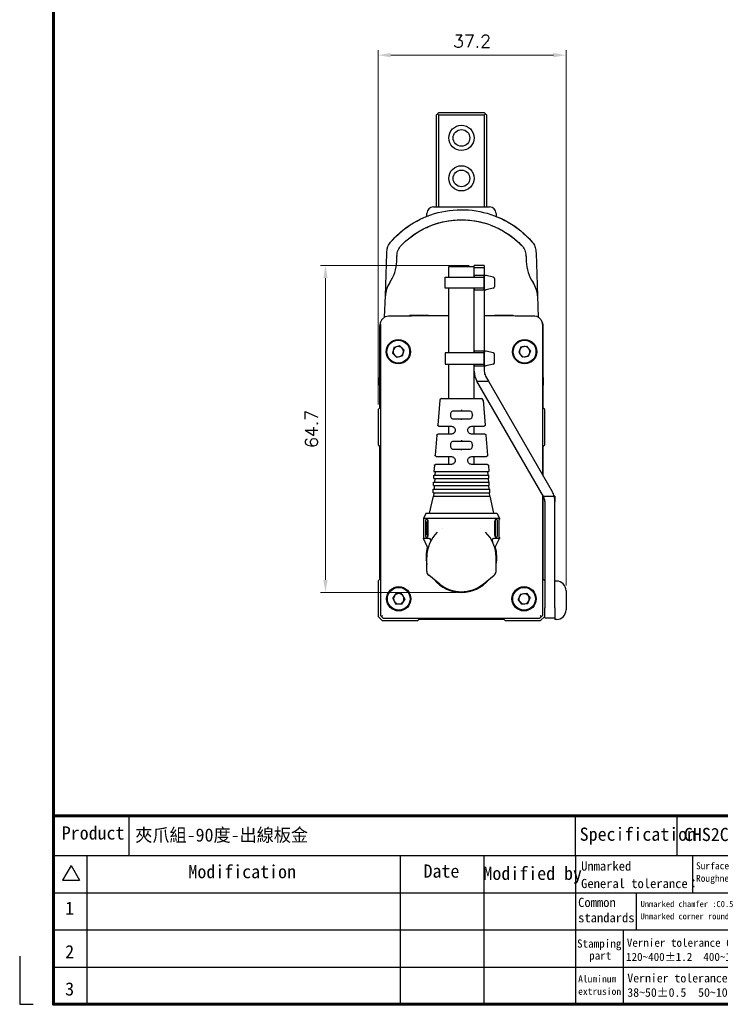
# Model space of a CAD drawing. Header units: millimetres. Extents: x 399 to 6233, y -1870 to 1602.
# Tile 502 of 656: x 5763 to 5902, y -336 to -141. Entities that reach past the tile are written whole.
import ezdxf
from ezdxf.enums import TextEntityAlignment as Align

# ---------------------------------------------------------------- set-up
doc = ezdxf.new("R2010")
doc.units = ezdxf.units.MM
doc.linetypes.add('SLD-實線', pattern=[0])
doc.layers.add('AM_5', color=3, linetype='Continuous', lineweight=25)
doc.layers.add('可見 (ISO)', color=7, linetype='Continuous', lineweight=25)
doc.layers.add('BORDER', color=7, linetype='Continuous')
doc.layers.add('圖框', color=7, linetype='SLD-實線')
doc.styles.add('尺寸標註', font='romans.shx', dxfattribs={"bigfont": 'CHINESET.SHX'})
doc.styles.add('標題欄', font='txt')
doc.dimstyles.new('CNS1$0', dxfattribs={"dimtxt": 2.5, "dimasz": 2.5, "dimexe": 1, "dimexo": 1, "dimgap": 1.5, "dimtad": 1, "dimtoh": 1, "dimdec": 1, "dimdsep": 46, "dimtxsty": '尺寸標註', "dimcen": 0, "dimclrd": 2, "dimclre": 2, "dimclrt": 1, "dimadec": 0, "dimazin": 2, "dimtp": 0.1, "dimtm": 0.1, "dimtfac": 0.71, "dimtdec": 1, "dimtmove": 0, "dimatfit": 0, "dimfxl": 0, "dimlwd": 13, "dimlwe": 13, "dimarcsym": 0})

# ---------------------------------------------------------------- blocks, each defined once
blk = doc.blocks.new('A4-英文圖框-橫式')
at = {"layer": 'BORDER', "color": 123, "linetype": 'Continuous', "lineweight": 60, "ltscale": 25.4}
blk.add_line((2151.7, -57.78), (2549.79, -57.78), dxfattribs=at)
at = {"layer": 'BORDER', "color": 60, "linetype": 'Continuous', "ltscale": 25.4}
for p, q in [((2166.7, -65.63), (2166.7, -57.78)), ((2255, -65.63), (2255, -57.78)), ((2275.1, -65.63), (2275.1, -57.78)), ((2151.7, -65.63), (2549.79, -65.63)), ((2158.28, -65.63), (2158.28, -95.06)), ((2220.31, -65.63), (2220.31, -95.06)), ((2236.88, -65.63), (2236.88, -95.06)), ((2255, -65.63), (2255, -95.06)), ((2278.15, -65.63), (2278.15, -72.99)), ((2155.17, -67.6), (2153.51, -70.48)), ((2155.17, -67.6), (2156.84, -70.48)), ((2153.51, -70.48), (2156.84, -70.48)), ((2151.7, -72.99), (2364.21, -72.99)), ((2266.98, -72.99), (2266.98, -80.35)), ((2151.7, -80.35), (2364.21, -80.35)), ((2264.44, -80.35), (2264.44, -87.7)), ((2151.7, -87.7), (2364.21, -87.7)), ((2264.44, -87.7), (2264.44, -95.06))]:
    blk.add_line(p, q, dxfattribs=at)
at = {"layer": 'BORDER', "color": 123, "linetype": 'Continuous', "ltscale": 25.4}
for p, q in [((2145.01, -85.54), (2145.01, -95.06)), ((2145.01, -95.06), (2147.66, -95.06))]:
    blk.add_line(p, q, dxfattribs=at)
at = {"layer": 'BORDER', "color": 123, "linetype": 'Continuous', "lineweight": 60, "ltscale": 25.4}
blk.add_lwpolyline([(2151.7, 188.79), (2555.09, 188.79), (2555.09, -95.06), (2151.7, -95.06)], close=True, dxfattribs=at)
at = {"layer": '圖框', "style": '標題欄'}
for s, height, p in [('Product', 2.605, (2153.34, -59.85)), ('Specification', 2.6053, (2255.83, -60.09)), ('Modification', 2.6053, (2178.41, -67.5)), ('Date', 2.605, (2224.93, -67.39)), ('Modified by', 2.6053, (2236.78, -67.84)), ('Unmarked', 1.824, (2256.11, -66.79)), ('Surface', 1.377, (2278.84, -66.96)), ('General tolerance：', 1.8237, (2256.11, -70.24)), ('Roughness(Ra)', 1.377, (2278.84, -69.44)), ('Common', 1.824, (2255.52, -73.98)), ('1', 2.61, (2154.01, -74.74)), ('Unmarked chamfer :C0.5', 1.2273, (2267.87, -74.6)), ('standards', 1.824, (2255.52, -77.01)), ('Unmarked corner rounding: R0.5', 1.2273, (2267.85, -77.03)), ('2', 2.61, (2154.01, -83.35)), ('Stamping', 1.614, (2255.3, -82.23)), ('Vernier tolerance 6 lower %%P0.3  6~30%%P0.5  30~120%%P0.8', 1.6062, (2265.15, -82.07)), (' part', 1.614, (2256.6, -84.6)), ('120~400%%P1.2  400~1000%%P2  1000~2000%%P3', 1.6062, (2265, -84.87)), ('Aluminum', 1.39, (2255.52, -89.35)), ('Vernier tolerance 10 lower %%P0.2  10~25%%P0.25  25~38%%P0.3', 1.7169, (2265.25, -89.01)), ('3', 2.61, (2154.01, -90.71)), ('extrusion', 1.39, (2255.52, -91.81)), ('38~50%%P0.5  50~100%%P0.6  100~180%%P0.8  180 up %%P1.0', 1.7169, (2265.25, -91.86))]:
    blk.add_text(s, height=height, dxfattribs=at).set_placement(p, align=Align.TOP_LEFT)
blk = doc.blocks.new('*D335')
at = {"layer": 'AM_5', "color": 2, "lineweight": 13}
for p, q in [((5834.3, -216.93), (5834.3, -146.8)), ((5869, -147.8), (5836.8, -147.8)), ((5871.5, -252.78), (5871.5, -146.8))]:
    blk.add_line(p, q, dxfattribs=at)
at = {"layer": 'AM_5', "color": 2, "lineweight": -2}
for points in [[(5836.8, -147.38), (5836.8, -148.22), (5834.3, -147.8)], [(5869, -147.38), (5869, -148.22), (5871.5, -147.8)]]:
    blk.add_solid(points, dxfattribs=at)
at = {"layer": 'Defpoints', "color": 0, "lineweight": -2}
for p in [(5834.3, -147.8), (5834.3, -217.93), (5871.5, -253.78)]:
    blk.add_point(p, dxfattribs=at)
at = {"layer": 'AM_5', "color": 1, "insert": (5852.9, -145.05), "char_height": 2.5, "attachment_point": 5, "style": '尺寸標註'}
blk.add_mtext('37.2', dxfattribs=at)
blk = doc.blocks.new('*D336')
at = {"layer": 'AM_5', "color": 2, "lineweight": 13}
for p, q in [((5852.32, -189.4), (5822.9, -189.4)), ((5823.9, -191.9), (5823.9, -251.63)), ((5849.8, -254.13), (5822.9, -254.13))]:
    blk.add_line(p, q, dxfattribs=at)
at = {"layer": 'AM_5', "color": 2, "lineweight": -2}
for points in [[(5823.48, -191.9), (5824.32, -191.9), (5823.9, -189.4)], [(5823.48, -251.63), (5824.32, -251.63), (5823.9, -254.13)]]:
    blk.add_solid(points, dxfattribs=at)
at = {"layer": 'Defpoints', "color": 0, "lineweight": -2}
for p in [(5853.32, -189.4), (5823.9, -254.13), (5850.8, -254.13)]:
    blk.add_point(p, dxfattribs=at)
at = {"layer": 'AM_5', "color": 1, "insert": (5821.15, -221.77), "char_height": 2.5, "attachment_point": 5, "rotation": 90, "style": '尺寸標註'}
blk.add_mtext('64.7', dxfattribs=at)

msp = doc.modelspace()

# ---------------------------------------------------------------- linework, layer by layer
for p, q in [((5855.32, -191.682), (5855.32, -193.972)), ((5857.078, -191.733), (5855.678, -191.388)), ((5857.32, -192.027), (5857.32, -193.627)), ((5857.104, -193.915), (5855.704, -194.26)), ((5857.104, -206.739), (5855.704, -206.394)), ((5855.32, -208.972), (5855.32, -206.682)), ((5857.32, -208.627), (5857.32, -207.027)), ((5857.078, -208.922), (5855.678, -209.267))]:
    msp.add_line(p, q)
for points in [[(5855.32, -191.725), (5855.32, -193.929), (5847.589, -193.929), (5847.589, -191.725)], [(5855.32, -208.929), (5855.32, -206.725), (5847.589, -206.725), (5847.589, -208.929)]]:
    msp.add_lwpolyline(points, close=True)
for centre, start, end in [((5855.62, -191.682), 78.69007, 180), ((5857.02, -192.027), 0, 78.69007), ((5855.62, -193.972), 180, 286.32064), ((5857.02, -193.627), 286.32064, 0), ((5855.62, -206.682), 73.67936, 180), ((5857.02, -207.027), 0, 73.67936), ((5855.62, -208.972), 180, 281.30993), ((5857.02, -208.627), 281.30993, 0)]:
    msp.add_arc(centre, 0.3, start, end)
at = {"layer": '可見 (ISO)'}
for p, q in [((5846.052, -159.431), (5845.802, -159.681)), ((5845.802, -159.681), (5845.802, -177.831)), ((5846.052, -159.431), (5846.302, -159.181)), ((5846.302, -159.681), (5846.052, -159.431)), ((5846.302, -159.181), (5855.302, -159.181)), ((5846.302, -177.831), (5846.302, -159.681)), ((5855.302, -159.681), (5846.302, -159.681)), ((5855.302, -159.181), (5855.552, -159.431)), ((5855.552, -159.431), (5855.302, -159.681)), ((5855.302, -159.681), (5855.302, -177.831)), ((5855.802, -159.681), (5855.552, -159.431)), ((5855.802, -177.831), (5855.802, -159.681)), ((5843.957, -179.691), (5843.957, -179.131)), ((5845.257, -177.831), (5856.346, -177.831)), ((5857.646, -179.131), (5857.646, -179.691)), ((5844.24, -179.581), (5844.24, -179.581)), ((5857.363, -179.581), (5857.363, -179.581)), ((5835.747, -195.457), (5836.042, -187.012)), ((5836.042, -187.012), (5836.055, -186.649)), ((5865.548, -186.649), (5865.561, -187.012)), ((5865.561, -187.012), (5865.856, -195.457)), ((5837.988, -188.603), (5838.024, -187.578)), ((5838.028, -187.451), (5838.024, -187.578)), ((5863.579, -187.578), (5863.575, -187.451)), ((5863.579, -187.578), (5863.615, -188.603)), ((5848.302, -189.631), (5853.302, -189.631)), ((5848.302, -191.725), (5848.302, -189.631)), ((5853.302, -191.725), (5853.302, -189.631)), ((5853.32, -190.399), (5853.32, -189.399)), ((5855.32, -189.399), (5853.32, -189.399)), ((5855.32, -189.899), (5853.32, -189.899)), ((5853.32, -191.027), (5853.32, -190.399)), ((5855.32, -189.399), (5855.32, -190.399)), ((5855.32, -190.399), (5855.32, -191.027)), ((5853.32, -191.327), (5853.32, -191.027)), ((5853.32, -191.327), (5853.32, -191.627)), ((5853.32, -191.327), (5855.32, -191.327)), ((5853.32, -191.725), (5853.32, -191.627)), ((5855.32, -191.027), (5855.32, -191.327)), ((5855.32, -191.627), (5855.32, -191.327)), ((5855.32, -191.627), (5855.32, -194.027)), ((5855.32, -194.027), (5855.32, -191.627)), ((5848.302, -206.725), (5848.302, -193.929)), ((5853.302, -206.725), (5853.302, -193.929)), ((5853.302, -194.181), (5853.32, -194.181)), ((5853.32, -194.027), (5853.32, -193.929)), ((5853.32, -194.027), (5853.32, -194.327)), ((5855.32, -194.327), (5853.32, -194.327)), ((5853.32, -194.627), (5853.32, -194.327)), ((5853.32, -206.027), (5853.32, -194.627)), ((5855.32, -194.327), (5855.32, -194.027)), ((5855.32, -194.327), (5855.32, -194.627)), ((5855.32, -194.627), (5855.32, -206.027)), ((5835.601, -199.637), (5835.747, -195.457)), ((5865.856, -195.457), (5866.002, -199.637)), ((5853.302, -198.181), (5853.32, -198.181)), ((5840.602, -199.281), (5840.528, -199.355)), ((5840.602, -199.281), (5844.202, -199.281)), ((5844.202, -199.281), (5844.269, -199.349)), ((5853.32, -199.181), (5853.302, -199.181)), ((5857.402, -199.281), (5857.334, -199.349)), ((5857.402, -199.281), (5861.002, -199.281)), ((5861.002, -199.281), (5861.076, -199.355)), ((5834.602, -201.381), (5834.602, -211.581)), ((5834.789, -201.118), (5834.789, -258.694)), ((5866.815, -201.118), (5866.815, -230.773)), ((5867.002, -211.581), (5867.002, -201.381)), ((5836.209, -205.132), (5836.209, -205.132)), ((5836.302, -204.998), (5836.302, -204.998)), ((5837.456, -205.657), (5837.165, -206.801)), ((5838.593, -205.337), (5837.456, -205.657)), ((5838.593, -205.337), (5839.438, -206.161)), ((5839.147, -207.305), (5839.438, -206.161)), ((5853.32, -206.327), (5853.32, -206.027)), ((5853.32, -206.327), (5853.32, -206.627)), ((5853.32, -206.327), (5855.32, -206.327)), ((5855.32, -206.027), (5855.32, -206.327)), ((5855.32, -206.627), (5855.32, -206.327)), ((5862.578, -205.548), (5862.132, -206.641)), ((5862.578, -205.548), (5863.748, -205.388)), ((5864.471, -206.321), (5863.748, -205.388)), ((5864.471, -206.321), (5864.025, -207.414)), ((5836.172, -207.77), (5836.172, -207.77)), ((5836.302, -207.964), (5836.302, -207.964)), ((5838.011, -207.625), (5837.165, -206.801)), ((5839.147, -207.305), (5838.011, -207.625)), ((5853.32, -206.725), (5853.32, -206.627)), ((5855.32, -206.627), (5855.32, -209.027)), ((5855.32, -206.627), (5855.32, -209.027)), ((5862.132, -206.641), (5862.855, -207.574)), ((5864.025, -207.414), (5862.855, -207.574)), ((5865.302, -207.964), (5865.302, -207.964)), ((5865.431, -207.77), (5865.431, -207.77)), ((5848.302, -215.77), (5848.302, -208.929)), ((5853.302, -215.77), (5853.302, -208.929)), ((5853.32, -209.027), (5853.32, -208.929)), ((5853.32, -209.027), (5853.32, -209.327)), ((5853.32, -209.627), (5853.32, -209.327)), ((5855.32, -209.327), (5853.32, -209.327)), ((5853.32, -210.327), (5853.32, -209.627)), ((5855.32, -209.327), (5855.32, -209.027)), ((5855.32, -209.327), (5855.32, -209.627)), ((5855.32, -209.627), (5855.32, -210.327)), ((5834.602, -213.081), (5834.602, -211.581)), ((5867.034, -235.153), (5853.855, -212.327)), ((5853.855, -212.327), (5856.165, -212.327)), ((5855.588, -211.327), (5856.165, -212.327)), ((5856.165, -212.327), (5868.766, -234.153)), ((5867.002, -211.581), (5867.002, -213.081)), ((5834.602, -213.081), (5834.789, -213.081)), ((5834.602, -213.181), (5834.789, -213.181)), ((5834.602, -213.181), (5834.602, -217.631)), ((5866.815, -213.081), (5867.002, -213.081)), ((5866.815, -213.181), (5867.002, -213.181)), ((5867.002, -217.631), (5867.002, -213.181)), ((5846.529, -216.045), (5846.117, -220.992)), ((5846.828, -215.77), (5854.776, -215.77)), ((5855.075, -216.045), (5855.486, -220.992)), ((5834.602, -217.631), (5834.302, -217.931)), ((5834.302, -217.931), (5834.302, -224.931)), ((5850.802, -218.017), (5850.802, -218.234)), ((5867.302, -217.931), (5867.002, -217.631)), ((5867.302, -224.931), (5867.302, -217.931)), ((5848.619, -218.973), (5848.619, -219.047)), ((5850.802, -218.234), (5850.802, -218.249)), ((5850.802, -219.788), (5850.802, -219.771)), ((5850.802, -219.971), (5850.802, -219.788)), ((5852.984, -218.973), (5852.984, -219.047)), ((5846.314, -221.208), (5848.812, -221.243)), ((5848.302, -222.784), (5848.302, -221.236)), ((5849.552, -221.993), (5849.552, -222.027)), ((5852.052, -222.027), (5852.052, -221.993)), ((5852.791, -221.243), (5855.29, -221.208)), ((5853.302, -222.784), (5853.302, -221.236)), ((5845.95, -222.998), (5845.618, -226.985)), ((5848.812, -222.777), (5846.147, -222.814)), ((5855.457, -222.814), (5852.791, -222.777)), ((5855.653, -222.998), (5855.985, -226.985)), ((5834.302, -224.931), (5834.602, -225.231)), ((5834.602, -225.231), (5834.602, -251.559)), ((5848.619, -224.973), (5848.619, -225.047)), ((5850.802, -224.23), (5850.802, -224.249)), ((5850.802, -225.792), (5850.802, -225.771)), ((5850.802, -225.975), (5850.802, -225.792)), ((5852.984, -224.966), (5852.984, -225.047)), ((5867.002, -225.231), (5867.302, -224.931)), ((5867.002, -231.097), (5867.002, -225.231)), ((5845.815, -227.201), (5848.812, -227.243)), ((5848.302, -228.784), (5848.302, -227.236)), ((5852.791, -227.243), (5855.788, -227.201)), ((5853.302, -228.784), (5853.302, -227.236)), ((5845.45, -229.005), (5845.352, -230.191)), ((5848.812, -228.777), (5845.647, -228.821)), ((5849.552, -227.993), (5849.552, -228.027)), ((5852.052, -228.027), (5852.052, -227.993)), ((5855.956, -228.821), (5852.791, -228.777)), ((5856.153, -229.005), (5856.252, -230.191)), ((5845.352, -230.191), (5856.252, -230.191)), ((5845.352, -230.891), (5856.252, -230.891)), ((5845.352, -231.591), (5845.352, -230.891)), ((5845.352, -231.591), (5856.252, -231.591)), ((5845.521, -231.591), (5845.472, -232.291)), ((5845.619, -230.191), (5845.57, -230.891)), ((5855.984, -230.191), (5856.033, -230.891)), ((5856.082, -231.591), (5856.131, -232.291)), ((5856.252, -231.591), (5856.252, -230.891)), ((5845.177, -233.691), (5856.427, -233.691)), ((5845.177, -234.391), (5845.177, -233.691)), ((5845.302, -232.291), (5856.302, -232.291)), ((5845.302, -232.991), (5845.302, -232.291)), ((5845.302, -232.991), (5856.302, -232.991)), ((5845.423, -232.991), (5845.375, -233.691)), ((5856.18, -232.991), (5856.229, -233.691)), ((5856.302, -232.991), (5856.302, -232.291)), ((5856.427, -234.391), (5856.427, -233.691)), ((5845.177, -235.091), (5844.427, -238.431)), ((5845.177, -234.391), (5856.427, -234.391)), ((5845.177, -235.091), (5856.427, -235.091)), ((5845.326, -234.391), (5845.277, -235.091)), ((5856.278, -234.391), (5856.327, -235.091)), ((5856.427, -235.091), (5857.177, -238.431)), ((5866.815, -234.773), (5866.815, -258.694)), ((5867.002, -251.559), (5867.002, -235.097)), ((5869.175, -235.153), (5867.034, -235.153)), ((5869.302, -235.081), (5869.155, -235.081)), ((5869.302, -235.081), (5869.302, -236.081)), ((5867.302, -236.153), (5867.302, -257.181)), ((5869.302, -236.081), (5869.302, -236.153)), ((5869.302, -257.181), (5869.302, -236.153)), ((5843.802, -238.431), (5843.302, -239.431)), ((5843.302, -239.431), (5858.302, -239.431)), ((5843.302, -239.431), (5843.302, -239.631)), ((5843.802, -238.431), (5857.802, -238.431)), ((5857.802, -238.431), (5858.302, -239.431)), ((5858.302, -239.431), (5858.302, -239.631)), ((5843.318, -240.131), (5843.318, -242.731)), ((5843.731, -242.731), (5843.731, -240.131)), ((5844.05, -242.731), (5844.05, -240.131)), ((5844.168, -240.131), (5844.168, -242.731)), ((5847.007, -241.536), (5847.007, -241.536)), ((5854.596, -241.536), (5854.596, -241.536)), ((5857.435, -242.731), (5857.435, -240.131)), ((5857.554, -242.731), (5857.554, -240.131)), ((5857.873, -240.131), (5857.873, -242.731)), ((5858.285, -242.731), (5858.285, -240.131)), ((5843.302, -243.231), (5843.302, -243.431)), ((5844.439, -243.431), (5843.302, -243.431)), ((5844.041, -245.029), (5843.302, -243.431)), ((5845.037, -243.431), (5845.037, -243.431)), ((5856.567, -243.431), (5856.566, -243.431)), ((5858.302, -243.431), (5857.164, -243.431)), ((5857.562, -245.029), (5858.302, -243.431)), ((5858.302, -243.231), (5858.302, -243.431)), ((5843.952, -249.949), (5843.952, -247.131)), ((5857.652, -249.949), (5857.652, -247.131)), ((5846.532, -252.488), (5844.328, -250.731)), ((5855.071, -252.488), (5857.275, -250.731)), ((5834.602, -251.559), (5834.302, -251.859)), ((5834.302, -251.859), (5834.302, -258.859)), ((5867.302, -251.859), (5867.002, -251.559)), ((5869.602, -251.881), (5869.302, -251.881)), ((5837.222, -255.333), (5837.854, -254.335)), ((5839.033, -254.383), (5837.854, -254.335)), ((5839.033, -254.383), (5839.581, -255.429)), ((5862.48, -254.446), (5862.032, -255.539)), ((5862.48, -254.446), (5863.65, -254.289)), ((5863.65, -254.289), (5864.372, -255.223)), ((5863.923, -256.315), (5864.372, -255.223)), ((5871.502, -253.781), (5871.502, -257.581)), ((5837.222, -255.333), (5837.77, -256.378)), ((5837.77, -256.378), (5838.95, -256.427)), ((5839.581, -255.429), (5838.95, -256.427)), ((5862.753, -256.473), (5862.032, -255.539)), ((5862.753, -256.473), (5863.923, -256.315)), ((5867.302, -259.181), (5867.302, -257.181)), ((5869.302, -257.181), (5869.302, -259.181)), ((5834.302, -258.859), (5835.124, -259.681)), ((5866.479, -259.681), (5867.302, -258.859)), ((5835.124, -259.681), (5842.124, -259.681)), ((5842.124, -259.681), (5842.424, -259.381)), ((5842.424, -259.381), (5859.179, -259.381)), ((5859.179, -259.381), (5859.479, -259.681)), ((5859.479, -259.681), (5866.479, -259.681)), ((5867.302, -259.181), (5869.302, -259.181)), ((5869.302, -259.181), (5869.302, -259.481)), ((5869.602, -259.481), (5869.302, -259.481))]:
    msp.add_line(p, q, dxfattribs=at)
for centre, radius in [((5850.802, -164.181), 2.5), ((5850.802, -164.181), 1.65), ((5850.802, -172.181), 2.5), ((5850.802, -172.181), 1.65), ((5838.302, -206.481), 2.4), ((5838.302, -206.481), 2.25), ((5863.302, -206.481), 2.4), ((5863.302, -206.481), 2.25), ((5838.402, -255.381), 2.4), ((5838.402, -255.381), 2.25), ((5863.202, -255.381), 2.4), ((5863.202, -255.381), 2.25)]:
    msp.add_circle(centre, radius, dxfattribs=at)
for centre, radius, start, end in [((5845.257, -179.131), 1.3, 90, 180), ((5856.346, -179.131), 1.3, 0, 90), ((5829.993, -188.323), 8, 325.79577, 358), ((5871.61, -188.323), 8, 182, 214.20423), ((5836.202, -201.381), 1.6, 141.58455, 180), ((5865.402, -201.381), 1.6, 0, 38.41812), ((5838.302, -206.481), 1.022, 165.7379, 225.7379), ((5838.302, -206.481), 1.023, 105.7379, 165.7379), ((5838.302, -206.481), 1.023, 45.7379, 105.7379), ((5838.302, -206.481), 1.023, 345.7379, 45.7379), ((5863.302, -206.481), 1.023, 157.77226, 217.77226), ((5863.302, -206.481), 1.023, 97.77226, 157.77226), ((5863.302, -206.481), 1.023, 37.77226, 97.77226), ((5863.302, -206.481), 1.023, 337.77226, 37.77226), ((5838.302, -206.481), 1.023, 225.7379, 285.7379), ((5838.302, -206.481), 1.023, 285.7379, 345.7379), ((5863.302, -206.481), 1.022, 217.77226, 277.77226), ((5863.302, -206.481), 1.023, 277.77226, 337.77226), ((5838.302, -210.681), 2.25, 60.31062, 60.31124), ((5857.32, -210.327), 4, 180, 210), ((5857.32, -210.327), 2, 180, 210), ((5863.302, -210.681), 2.5, 123.05714, 123.05786), ((5863.302, -210.681), 2.25, 60.6663, 60.66673), ((5846.828, -216.07), 0.3, 90, 175.2432), ((5854.776, -216.07), 0.3, 4.7568, 90), ((5865.302, -236.153), 2, 0, 30), ((5865.302, -236.153), 4, 14.47751, 30), ((5865.302, -236.153), 4, 0, 14.47751), ((5850.802, -247.131), 6.85, 134.24562, 180), ((5850.802, -247.131), 6.85, 0, 45.75438), ((5850.802, -247.131), 7, 163.55747, 191.88264), ((5850.802, -247.131), 7, 348.11736, 16.44361), ((5844.952, -249.949), 1, 180, 231.44505), ((5856.652, -249.949), 1, 308.55495, 0), ((5850.802, -247.131), 7, 219.56242, 320.43758), ((5850.802, -247.131), 6.85, 231.44505, 308.55495), ((5869.602, -253.781), 1.9, 0, 90), ((5838.402, -255.381), 1.022, 147.65292, 207.65292), ((5838.402, -255.381), 1.022, 87.65292, 147.65292), ((5838.402, -255.381), 1.022, 27.65292, 87.65292), ((5838.402, -255.381), 1.022, 327.65292, 27.65292), ((5863.202, -255.381), 1.022, 157.67894, 217.67894), ((5863.202, -255.381), 1.022, 97.67894, 157.67894), ((5863.202, -255.381), 1.022, 37.67894, 97.67894), ((5863.202, -255.381), 1.022, 337.67894, 37.67894), ((5838.402, -255.381), 1.022, 207.65292, 267.65292), ((5838.402, -255.381), 1.022, 267.65292, 327.65292), ((5863.202, -255.381), 1.022, 217.67894, 277.67894), ((5863.202, -255.381), 1.022, 277.67894, 337.67894), ((5869.602, -257.581), 1.9, 270, 0)]:
    msp.add_arc(centre, radius, start, end, dxfattribs=at)
for centre, major_axis, ratio, start_param, end_param in [((5839.861, -195.343), (-1.408, -4.307), 0.898141, 4.4013707, 5.0234078), ((5861.742, -195.343), (1.408, -4.307), 0.898141, 1.2597775, 1.8818146), ((5836.535, -199.864), (-0.001, 0.5), 0.1567782, 6.2655135, 6.2831853), ((5865.069, -199.864), (0.001, 0.5), 0.1567782, 0, 0.0176718), ((5850.801, -218.271), (2.5, -0.035), 0.0087257, 1.5707818, 2.2327913), ((5850.801, -219.749), (-2.5, -0.035), 0.0087257, 0.9088014, 1.5708108), ((5850.802, -218.271), (2.5, 0.035), 0.0087257, 0.9088014, 1.5708108), ((5850.802, -219.749), (-2.5, 0.035), 0.0087257, 1.5707818, 2.2327913), ((5850.801, -224.271), (2.5, -0.035), 0.0087257, 1.5707818, 2.2327913), ((5850.801, -225.749), (-2.5, -0.035), 0.0087257, 0.9088014, 1.5708108), ((5850.802, -224.271), (2.5, 0.044), 0.0087242, 0.9086288, 1.570644), ((5850.802, -225.749), (-2.5, 0.035), 0.0087257, 1.5707818, 2.2327913), ((5835.289, -259.194), (-0.5, 0.5), 0.0174471, 0.0174613, 0.9590289), ((5866.316, -258.695), (-0.496, 0.493), 0.0865197, 4.1686678, 4.6287166), ((5866.315, -259.194), (-0.5, -0.5), 0.0174471, 2.1825637, 3.1241314), ((5848.92, -258.011), (-79.219, 0.029), 0.015218, 1.3978721, 1.5945593), ((5852.684, -258.011), (-79.219, -0.029), 0.015218, 1.5470333, 1.7437205)]:
    msp.add_ellipse(centre, major_axis=major_axis, ratio=ratio, start_param=start_param, end_param=end_param, dxfattribs=at)
for points, knots in [([(5836.784, -184.791), (5838.072, -183.302), (5839.621, -182.006), (5843.041, -179.964), (5844.968, -179.21), (5848.896, -178.372), (5850.95, -178.273), (5854.929, -178.738), (5856.906, -179.301), (5860.536, -181.016), (5862.233, -182.192), (5864.078, -183.972), (5864.458, -184.374), (5864.819, -184.791)], [0, 0, 0, 0, 0.5908568, 0.5908568, 1.1950642, 1.1950642, 1.7959865, 1.7959865, 2.3968366, 2.3968366, 3.0003228, 3.0003228, 3.165938, 3.165938, 3.165938, 3.165938]), ([(5836.784, -184.791), (5837.88, -183.524), (5839.171, -182.385), (5840.591, -181.448), (5841.154, -181.076), (5841.737, -180.736), (5842.334, -180.429)], [2.28374629, 2.28374629, 2.28374629, 2.28374629, 2.55789842, 2.55789842, 2.55789842, 2.66655297, 2.66655297, 2.66655297, 2.66655297]), ([(5838.859, -185.481), (5840.075, -184.211), (5841.514, -183.126), (5844.655, -181.461), (5846.405, -180.877), (5849.944, -180.307), (5851.781, -180.314), (5855.307, -180.908), (5857.043, -181.5), (5860.139, -183.164), (5861.55, -184.233), (5862.744, -185.481)], [0, 0, 0, 0, 0.527466, 0.527466, 1.0663792, 1.0663792, 1.6030873, 1.6030873, 2.1391423, 2.1391423, 2.6574621, 2.6574621, 2.6574621, 2.6574621]), ([(5838.859, -185.481), (5840.076, -184.21), (5841.517, -183.123), (5844.66, -181.459), (5846.41, -180.876), (5849.949, -180.307), (5851.786, -180.314), (5855.313, -180.91), (5857.049, -181.503), (5860.143, -183.166), (5861.551, -184.235), (5862.744, -185.481)], [0, 0, 0, 0, 0.528018, 0.528018, 1.066826, 1.066826, 1.6036076, 1.6036076, 2.1398247, 2.1398247, 2.6574134, 2.6574134, 2.6574134, 2.6574134]), ([(5838.859, -185.481), (5839.628, -184.678), (5840.478, -183.953), (5841.393, -183.32), (5842.307, -182.687), (5843.286, -182.146), (5844.309, -181.709), (5845.331, -181.273), (5846.398, -180.939), (5847.488, -180.716), (5848.577, -180.493), (5849.69, -180.381), (5850.802, -180.381), (5851.914, -180.381), (5853.026, -180.493), (5854.115, -180.716), (5855.205, -180.939), (5856.272, -181.273), (5857.295, -181.709), (5858.317, -182.146), (5859.296, -182.687), (5860.21, -183.32), (5861.125, -183.953), (5861.975, -184.678), (5862.744, -185.481)], [2.3343029, 2.3343029, 2.3343029, 2.3343029, 2.5361254, 2.5361254, 2.5361254, 2.7379478, 2.7379478, 2.7379478, 2.9397702, 2.9397702, 2.9397702, 3.1415927, 3.1415927, 3.1415927, 3.3434151, 3.3434151, 3.3434151, 3.5452375, 3.5452375, 3.5452375, 3.7470599, 3.7470599, 3.7470599, 3.9488824, 3.9488824, 3.9488824, 3.9488824]), ([(5857.363, -179.581), (5858.631, -180.062), (5859.864, -180.689), (5861.012, -181.448), (5862.433, -182.385), (5863.723, -183.524), (5864.819, -184.791)], [3.50351318, 3.50351318, 3.50351318, 3.50351318, 3.72528688, 3.72528688, 3.72528688, 3.99943902, 3.99943902, 3.99943902, 3.99943902]), ([(5836.055, -186.649), (5836.061, -186.471), (5836.083, -186.299), (5836.118, -186.132), (5836.136, -186.048), (5836.157, -185.965), (5836.182, -185.884), (5836.207, -185.803), (5836.235, -185.722), (5836.266, -185.644), (5836.328, -185.487), (5836.403, -185.337), (5836.49, -185.194), (5836.577, -185.052), (5836.676, -184.916), (5836.784, -184.791)], [0, 0, 0, 0, 0.0005453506, 0.0005453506, 0.0005453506, 0.000818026, 0.000818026, 0.000818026, 0.0010907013, 0.0010907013, 0.0010907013, 0.0016360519, 0.0016360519, 0.0016360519, 0.0021814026, 0.0021814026, 0.0021814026, 0.0021814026]), ([(5836.055, -186.649), (5836.061, -186.471), (5836.083, -186.298), (5836.119, -186.13), (5836.155, -185.961), (5836.205, -185.796), (5836.267, -185.64), (5836.33, -185.484), (5836.404, -185.336), (5836.49, -185.194), (5836.576, -185.053), (5836.676, -184.917), (5836.784, -184.791)], [0, 0, 0, 0, 0.0005346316, 0.0005346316, 0.0005346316, 0.0010692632, 0.0010692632, 0.0010692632, 0.0016038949, 0.0016038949, 0.0016038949, 0.0021385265, 0.0021385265, 0.0021385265, 0.0021385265]), ([(5864.819, -184.791), (5865.038, -185.044), (5865.211, -185.328), (5865.398, -185.796), (5865.449, -185.962), (5865.52, -186.298), (5865.542, -186.471), (5865.548, -186.649)], [-0.0000116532, -0.0000116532, -0.0000116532, -0.0000116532, 0.0010670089, 0.0010670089, 0.0016063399, 0.0016063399, 0.002145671, 0.002145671, 0.002145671, 0.002145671]), ([(5836.055, -186.649), (5836.055, -186.644), (5836.055, -186.64), (5836.056, -186.63), (5836.056, -186.625), (5836.056, -186.616), (5836.057, -186.611), (5836.057, -186.602), (5836.057, -186.597), (5836.058, -186.588), (5836.058, -186.583), (5836.058, -186.579)], [0.034899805, 0.034899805, 0.034899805, 0.034899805, 0.039592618, 0.039592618, 0.044285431, 0.044285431, 0.048978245, 0.048978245, 0.053671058, 0.053671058, 0.058363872, 0.058363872, 0.058363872, 0.058363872]), ([(5838.028, -187.451), (5838.035, -187.26), (5838.059, -187.074), (5838.1, -186.894), (5838.141, -186.713), (5838.199, -186.537), (5838.27, -186.372), (5838.341, -186.207), (5838.426, -186.05), (5838.524, -185.9), (5838.623, -185.751), (5838.736, -185.61), (5838.859, -185.481)], [0, 0, 0, 0, 0.0005706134, 0.0005706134, 0.0005706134, 0.0011412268, 0.0011412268, 0.0011412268, 0.0017118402, 0.0017118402, 0.0017118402, 0.0022824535, 0.0022824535, 0.0022824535, 0.0022824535]), ([(5862.744, -185.481), (5862.992, -185.74), (5863.192, -186.042), (5863.404, -186.537), (5863.462, -186.713), (5863.544, -187.074), (5863.568, -187.26), (5863.575, -187.451)], [-0.0000117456, -0.0000117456, -0.0000117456, -0.0000117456, 0.0011385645, 0.0011385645, 0.0017137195, 0.0017137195, 0.0022888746, 0.0022888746, 0.0022888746, 0.0022888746]), ([(5834.789, -201.118), (5834.789, -200.932), (5834.819, -200.745), (5834.936, -200.389), (5835.026, -200.217), (5835.195, -199.991), (5835.257, -199.92), (5835.463, -199.722), (5835.625, -199.61), (5835.972, -199.448), (5836.161, -199.395), (5836.411, -199.368), (5836.472, -199.364), (5836.533, -199.364)], [0, 0, 0, 0, 0.05560877, 0.05560877, 0.11242471, 0.11242471, 0.14052381, 0.14052381, 0.19848519, 0.19848519, 0.25603109, 0.25603109, 0.27451464, 0.27451464, 0.27451464, 0.27451464]), ([(5865.07, -199.364), (5865.258, -199.365), (5865.448, -199.396), (5865.806, -199.518), (5865.979, -199.61), (5866.281, -199.843), (5866.414, -199.985), (5866.625, -200.302), (5866.706, -200.481), (5866.794, -200.812), (5866.815, -200.965), (5866.815, -201.118)], [0, 0, 0, 0, 0.0567172, 0.0567172, 0.1142388, 0.1142388, 0.17150957, 0.17150957, 0.22875669, 0.22875669, 0.27441519, 0.27441519, 0.27441519, 0.27441519]), ([(5849.265, -218.232), (5849.13, -218.232), (5848.987, -218.258), (5848.833, -218.357), (5848.778, -218.413), (5848.702, -218.534), (5848.67, -218.612), (5848.629, -218.786), (5848.619, -218.882), (5848.619, -218.973)], [1.02693899, 1.02693899, 1.02693899, 1.02693899, 1.07774763, 1.07774763, 1.10472953, 1.10472953, 1.13199978, 1.13199978, 1.15927002, 1.15927002, 1.15927002, 1.15927002]), ([(5848.619, -219.047), (5848.619, -219.138), (5848.629, -219.234), (5848.67, -219.409), (5848.702, -219.487), (5848.778, -219.608), (5848.833, -219.663), (5848.987, -219.762), (5849.131, -219.789), (5849.265, -219.788)], [0, 0, 0, 0, 0.0273214, 0.0273214, 0.0546428, 0.0546428, 0.08158389, 0.08158389, 0.13233589, 0.13233589, 0.13233589, 0.13233589]), ([(5852.984, -218.973), (5852.984, -218.882), (5852.974, -218.786), (5852.933, -218.612), (5852.902, -218.534), (5852.826, -218.413), (5852.77, -218.357), (5852.616, -218.258), (5852.473, -218.232), (5852.338, -218.232)], [0.57963504, 0.57963504, 0.57963504, 0.57963504, 0.60690528, 0.60690528, 0.63417553, 0.63417553, 0.66115743, 0.66115743, 0.71196607, 0.71196607, 0.71196607, 0.71196607]), ([(5852.338, -219.788), (5852.473, -219.789), (5852.616, -219.762), (5852.77, -219.663), (5852.825, -219.608), (5852.901, -219.487), (5852.933, -219.409), (5852.974, -219.234), (5852.984, -219.138), (5852.984, -219.047)], [0.44729914, 0.44729914, 0.44729914, 0.44729914, 0.49805114, 0.49805114, 0.52499224, 0.52499224, 0.55231364, 0.55231364, 0.57963504, 0.57963504, 0.57963504, 0.57963504]), ([(5846.314, -221.208), (5846.301, -221.208), (5846.288, -221.207), (5846.25, -221.199), (5846.224, -221.188), (5846.181, -221.158), (5846.162, -221.138), (5846.133, -221.093), (5846.123, -221.067), (5846.116, -221.025), (5846.116, -221.008), (5846.117, -220.992)], [0, 0, 0, 0, 0.003801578, 0.003801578, 0.011767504, 0.011767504, 0.019733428, 0.019733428, 0.027699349, 0.027699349, 0.032618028, 0.032618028, 0.032618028, 0.032618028]), ([(5848.812, -221.243), (5848.903, -221.244), (5848.997, -221.263), (5849.084, -221.298), (5849.171, -221.334), (5849.254, -221.387), (5849.324, -221.455), (5849.394, -221.523), (5849.452, -221.607), (5849.491, -221.699), (5849.531, -221.791), (5849.552, -221.892), (5849.552, -221.993)], [0, 0, 0, 0, 0.25, 0.25, 0.25, 0.5, 0.5, 0.5, 0.75, 0.75, 0.75, 1, 1, 1, 1]), ([(5849.552, -222.027), (5849.552, -222.127), (5849.531, -222.228), (5849.492, -222.319), (5849.454, -222.411), (5849.396, -222.495), (5849.325, -222.564), (5849.255, -222.633), (5849.172, -222.686), (5849.083, -222.722), (5848.995, -222.758), (5848.902, -222.776), (5848.812, -222.777)], [0, 0, 0, 0, 0.25, 0.25, 0.25, 0.5, 0.5, 0.5, 0.75, 0.75, 0.75, 1, 1, 1, 1]), ([(5852.052, -221.993), (5852.052, -221.787), (5852.138, -221.592), (5852.421, -221.318), (5852.608, -221.246), (5852.791, -221.243)], [0, 0, 0, 0, 0.5, 0.5, 1, 1, 1, 1]), ([(5852.791, -222.777), (5852.701, -222.776), (5852.607, -222.758), (5852.519, -222.722), (5852.431, -222.686), (5852.348, -222.632), (5852.277, -222.563), (5852.207, -222.495), (5852.149, -222.41), (5852.111, -222.319), (5852.072, -222.227), (5852.052, -222.126), (5852.052, -222.027)], [0, 0, 0, 0, 0.25, 0.25, 0.25, 0.5, 0.5, 0.5, 0.75, 0.75, 0.75, 1, 1, 1, 1]), ([(5855.486, -220.992), (5855.488, -221.013), (5855.486, -221.035), (5855.476, -221.077), (5855.467, -221.097), (5855.444, -221.134), (5855.429, -221.15), (5855.396, -221.178), (5855.376, -221.189), (5855.345, -221.2), (5855.335, -221.203), (5855.313, -221.207), (5855.301, -221.208), (5855.29, -221.208)], [0, 0, 0, 0, 0.006414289, 0.006414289, 0.012918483, 0.012918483, 0.019419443, 0.019419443, 0.02592052, 0.02592052, 0.029248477, 0.029248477, 0.032674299, 0.032674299, 0.032674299, 0.032674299]), ([(5845.95, -222.998), (5845.952, -222.976), (5845.957, -222.955), (5845.974, -222.915), (5845.986, -222.897), (5846.015, -222.864), (5846.033, -222.85), (5846.07, -222.829), (5846.091, -222.822), (5846.124, -222.815), (5846.135, -222.814), (5846.147, -222.814)], [0, 0, 0, 0, 0.006422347, 0.006422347, 0.012926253, 0.012926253, 0.019427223, 0.019427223, 0.0259283, 0.0259283, 0.029357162, 0.029357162, 0.029357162, 0.029357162]), ([(5850.801, -224.013), (5850.801, -224.014), (5850.801, -224.026), (5850.801, -224.052), (5850.801, -224.062), (5850.801, -224.093), (5850.801, -224.114), (5850.802, -224.155), (5850.802, -224.174), (5850.802, -224.203), (5850.802, -224.213), (5850.802, -224.226), (5850.802, -224.229), (5850.802, -224.23)], [0, 0, 0, 0, 0.0002916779, 0.0002916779, 0.0004756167, 0.0004756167, 0.0008656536, 0.0008656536, 0.0013387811, 0.0013387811, 0.0017364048, 0.0017364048, 0.0021021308, 0.0021021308, 0.0021021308, 0.0021021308]), ([(5855.457, -222.814), (5855.464, -222.814), (5855.471, -222.815), (5855.486, -222.817), (5855.493, -222.818), (5855.513, -222.823), (5855.526, -222.827), (5855.563, -222.844), (5855.585, -222.861), (5855.62, -222.9), (5855.634, -222.924), (5855.648, -222.965), (5855.652, -222.981), (5855.653, -222.998)], [0, 0, 0, 0, 0.002187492, 0.002187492, 0.004348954, 0.004348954, 0.008496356, 0.008496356, 0.016462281, 0.016462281, 0.024428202, 0.024428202, 0.029346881, 0.029346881, 0.029346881, 0.029346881]), ([(5849.265, -224.232), (5849.13, -224.232), (5848.987, -224.258), (5848.833, -224.357), (5848.778, -224.413), (5848.702, -224.534), (5848.67, -224.612), (5848.629, -224.786), (5848.619, -224.882), (5848.619, -224.973)], [1.02693899, 1.02693899, 1.02693899, 1.02693899, 1.07774763, 1.07774763, 1.10472953, 1.10472953, 1.13199978, 1.13199978, 1.15927002, 1.15927002, 1.15927002, 1.15927002]), ([(5848.619, -225.047), (5848.619, -225.138), (5848.629, -225.234), (5848.67, -225.409), (5848.702, -225.487), (5848.778, -225.608), (5848.833, -225.663), (5848.987, -225.762), (5849.131, -225.789), (5849.265, -225.788)], [0, 0, 0, 0, 0.0273214, 0.0273214, 0.0546428, 0.0546428, 0.08158389, 0.08158389, 0.13233589, 0.13233589, 0.13233589, 0.13233589]), ([(5852.984, -224.966), (5852.984, -224.875), (5852.974, -224.779), (5852.933, -224.605), (5852.902, -224.527), (5852.826, -224.406), (5852.77, -224.35), (5852.616, -224.251), (5852.473, -224.226), (5852.338, -224.227)], [0.57965845, 0.57965845, 0.57965845, 0.57965845, 0.60690808, 0.60690808, 0.63415772, 0.63415772, 0.66112017, 0.66112017, 0.71191188, 0.71191188, 0.71191188, 0.71191188]), ([(5852.338, -225.788), (5852.473, -225.789), (5852.616, -225.762), (5852.77, -225.663), (5852.825, -225.608), (5852.901, -225.487), (5852.933, -225.409), (5852.974, -225.234), (5852.984, -225.138), (5852.984, -225.047)], [0.44729914, 0.44729914, 0.44729914, 0.44729914, 0.49805114, 0.49805114, 0.52499224, 0.52499224, 0.55231364, 0.55231364, 0.57963504, 0.57963504, 0.57963504, 0.57963504]), ([(5845.815, -227.201), (5845.802, -227.201), (5845.79, -227.2), (5845.751, -227.192), (5845.726, -227.181), (5845.682, -227.151), (5845.663, -227.131), (5845.635, -227.086), (5845.625, -227.06), (5845.618, -227.018), (5845.617, -227.001), (5845.618, -226.985)], [0, 0, 0, 0, 0.003801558, 0.003801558, 0.011767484, 0.011767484, 0.019733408, 0.019733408, 0.02769933, 0.02769933, 0.032618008, 0.032618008, 0.032618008, 0.032618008]), ([(5848.812, -227.243), (5848.905, -227.244), (5848.999, -227.263), (5849.087, -227.299), (5849.174, -227.335), (5849.257, -227.389), (5849.327, -227.458), (5849.396, -227.526), (5849.453, -227.609), (5849.492, -227.701), (5849.531, -227.792), (5849.552, -227.893), (5849.552, -227.993)], [0, 0, 0, 0, 0.25, 0.25, 0.25, 0.5, 0.5, 0.5, 0.75, 0.75, 0.75, 1, 1, 1, 1]), ([(5852.052, -227.993), (5852.052, -227.789), (5852.137, -227.594), (5852.417, -227.32), (5852.606, -227.246), (5852.791, -227.243)], [0, 0, 0, 0, 0.5, 0.5, 1, 1, 1, 1]), ([(5855.985, -226.985), (5855.987, -227.006), (5855.985, -227.028), (5855.975, -227.07), (5855.966, -227.09), (5855.943, -227.127), (5855.928, -227.143), (5855.894, -227.171), (5855.875, -227.182), (5855.844, -227.193), (5855.833, -227.196), (5855.811, -227.2), (5855.8, -227.201), (5855.788, -227.201)], [0, 0, 0, 0, 0.006414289, 0.006414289, 0.012918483, 0.012918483, 0.019419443, 0.019419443, 0.02592052, 0.02592052, 0.029248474, 0.029248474, 0.032674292, 0.032674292, 0.032674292, 0.032674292]), ([(5845.45, -229.005), (5845.452, -228.983), (5845.457, -228.962), (5845.474, -228.922), (5845.486, -228.904), (5845.515, -228.871), (5845.533, -228.857), (5845.571, -228.836), (5845.591, -228.829), (5845.624, -228.822), (5845.636, -228.821), (5845.647, -228.821)], [0, 0, 0, 0, 0.006422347, 0.006422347, 0.012926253, 0.012926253, 0.019427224, 0.019427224, 0.0259283, 0.0259283, 0.029357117, 0.029357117, 0.029357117, 0.029357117]), ([(5849.552, -228.027), (5849.552, -228.126), (5849.531, -228.226), (5849.493, -228.318), (5849.455, -228.409), (5849.398, -228.493), (5849.328, -228.562), (5849.258, -228.631), (5849.175, -228.685), (5849.086, -228.721), (5848.997, -228.757), (5848.904, -228.776), (5848.812, -228.777)], [0, 0, 0, 0, 0.25, 0.25, 0.25, 0.5, 0.5, 0.5, 0.75, 0.75, 0.75, 1, 1, 1, 1]), ([(5852.791, -228.777), (5852.7, -228.776), (5852.605, -228.757), (5852.517, -228.721), (5852.429, -228.685), (5852.345, -228.63), (5852.275, -228.561), (5852.205, -228.492), (5852.148, -228.408), (5852.11, -228.317), (5852.072, -228.225), (5852.052, -228.126), (5852.052, -228.027)], [0, 0, 0, 0, 0.25, 0.25, 0.25, 0.5, 0.5, 0.5, 0.75, 0.75, 0.75, 1, 1, 1, 1]), ([(5855.956, -228.821), (5855.964, -228.821), (5855.971, -228.822), (5855.985, -228.824), (5855.992, -228.825), (5856.013, -228.83), (5856.026, -228.834), (5856.063, -228.851), (5856.085, -228.868), (5856.12, -228.907), (5856.134, -228.931), (5856.148, -228.972), (5856.152, -228.988), (5856.153, -229.005)], [0, 0, 0, 0, 0.002187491, 0.002187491, 0.004348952, 0.004348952, 0.008496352, 0.008496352, 0.016462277, 0.016462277, 0.024428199, 0.024428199, 0.029346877, 0.029346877, 0.029346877, 0.029346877]), ([(5843.302, -239.631), (5843.302, -239.631), (5843.303, -239.643), (5843.306, -239.694), (5843.308, -239.733), (5843.312, -239.822), (5843.314, -239.878), (5843.317, -240.001), (5843.318, -240.068), (5843.318, -240.131)], [0.075361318, 0.075361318, 0.075361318, 0.075361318, 0.094201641, 0.094201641, 0.113041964, 0.113041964, 0.1318823, 0.1318823, 0.150722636, 0.150722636, 0.150722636, 0.150722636]), ([(5843.731, -240.131), (5843.731, -240.067), (5843.735, -240), (5843.754, -239.876), (5843.768, -239.821), (5843.801, -239.732), (5843.823, -239.693), (5843.873, -239.643), (5843.901, -239.631), (5843.955, -239.631), (5843.985, -239.643), (5844.043, -239.694), (5844.071, -239.732), (5844.115, -239.82), (5844.134, -239.875), (5844.161, -239.998), (5844.168, -240.066), (5844.168, -240.131)], [0, 0, 0, 0, 0.01909951, 0.01909951, 0.03819901, 0.03819901, 0.05824073, 0.05824073, 0.07828245, 0.07828245, 0.09866717, 0.09866717, 0.11905189, 0.11905189, 0.13839006, 0.13839006, 0.15772823, 0.15772823, 0.15772823, 0.15772823]), ([(5857.435, -240.131), (5857.435, -240.066), (5857.442, -239.998), (5857.469, -239.875), (5857.489, -239.82), (5857.533, -239.732), (5857.56, -239.694), (5857.618, -239.643), (5857.648, -239.631), (5857.702, -239.631), (5857.73, -239.643), (5857.78, -239.693), (5857.802, -239.732), (5857.836, -239.821), (5857.85, -239.876), (5857.868, -240), (5857.873, -240.067), (5857.873, -240.131)], [0, 0, 0, 0, 0.01933817, 0.01933817, 0.03867634, 0.03867634, 0.05906106, 0.05906106, 0.07944578, 0.07944578, 0.0994875, 0.0994875, 0.11952922, 0.11952922, 0.13862872, 0.13862872, 0.15772823, 0.15772823, 0.15772823, 0.15772823]), ([(5858.285, -240.131), (5858.285, -240.068), (5858.286, -240.001), (5858.289, -239.878), (5858.291, -239.822), (5858.295, -239.733), (5858.298, -239.694), (5858.301, -239.643), (5858.302, -239.631), (5858.302, -239.631)], [0, 0, 0, 0, 0.018840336, 0.018840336, 0.037680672, 0.037680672, 0.056520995, 0.056520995, 0.075361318, 0.075361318, 0.075361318, 0.075361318]), ([(5844.1, -239.792), (5844.085, -239.833), (5844.073, -239.883), (5844.054, -240), (5844.05, -240.067), (5844.05, -240.131)], [0.280686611, 0.280686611, 0.280686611, 0.280686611, 0.297739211, 0.297739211, 0.316864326, 0.316864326, 0.316864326, 0.316864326]), ([(5857.554, -240.131), (5857.554, -240.067), (5857.549, -240), (5857.531, -239.883), (5857.518, -239.833), (5857.503, -239.792)], [0.158427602, 0.158427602, 0.158427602, 0.158427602, 0.177552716, 0.177552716, 0.194605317, 0.194605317, 0.194605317, 0.194605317]), ([(5843.318, -242.731), (5843.318, -242.794), (5843.317, -242.861), (5843.314, -242.984), (5843.312, -243.04), (5843.308, -243.129), (5843.306, -243.167), (5843.303, -243.218), (5843.302, -243.231), (5843.302, -243.231)], [0.150722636, 0.150722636, 0.150722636, 0.150722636, 0.169562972, 0.169562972, 0.188403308, 0.188403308, 0.207243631, 0.207243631, 0.226083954, 0.226083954, 0.226083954, 0.226083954]), ([(5844.168, -242.731), (5844.168, -242.794), (5844.162, -242.86), (5844.136, -242.98), (5844.117, -243.034), (5844.074, -243.125), (5844.046, -243.165), (5843.987, -243.218), (5843.956, -243.231), (5843.901, -243.231), (5843.872, -243.219), (5843.822, -243.166), (5843.799, -243.127), (5843.766, -243.036), (5843.753, -242.981), (5843.735, -242.86), (5843.731, -242.793), (5843.731, -242.731)], [0.15772076, 0.15772076, 0.15772076, 0.15772076, 0.17651774, 0.17651774, 0.19531472, 0.19531472, 0.2162376, 0.2162376, 0.23716049, 0.23716049, 0.25756711, 0.25756711, 0.27797373, 0.27797373, 0.29670763, 0.29670763, 0.31544152, 0.31544152, 0.31544152, 0.31544152]), ([(5844.05, -242.731), (5844.05, -242.793), (5844.054, -242.86), (5844.072, -242.977), (5844.085, -243.028), (5844.1, -243.07)], [0, 0, 0, 0, 0.018724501, 0.018724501, 0.036164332, 0.036164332, 0.036164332, 0.036164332]), ([(5844.439, -243.431), (5844.473, -243.431), (5844.51, -243.437), (5844.562, -243.463), (5844.58, -243.475), (5844.612, -243.508), (5844.626, -243.528), (5844.637, -243.551)], [0.000003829, 0.000003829, 0.000003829, 0.000003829, 0.019270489, 0.019270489, 0.029540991, 0.029540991, 0.038873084, 0.038873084, 0.038873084, 0.038873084]), ([(5844.637, -243.551), (5844.684, -243.647), (5844.71, -243.743), (5844.717, -243.917), (5844.704, -243.995), (5844.671, -244.075), (5844.666, -244.085), (5844.661, -244.094)], [-0.070670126, -0.070670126, -0.070670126, -0.070670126, -0.032952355, -0.032952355, 0, 0, 0.004719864, 0.004719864, 0.004719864, 0.004719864]), ([(5856.966, -243.551), (5856.919, -243.647), (5856.894, -243.743), (5856.886, -243.917), (5856.899, -243.994), (5856.932, -244.075), (5856.937, -244.085), (5856.942, -244.094)], [0.000001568, 0.000001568, 0.000001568, 0.000001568, 0.037733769, 0.037733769, 0.070683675, 0.070683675, 0.075426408, 0.075426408, 0.075426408, 0.075426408]), ([(5856.966, -243.551), (5856.978, -243.528), (5856.991, -243.508), (5857.023, -243.475), (5857.041, -243.463), (5857.093, -243.437), (5857.13, -243.431), (5857.164, -243.431)], [0.000001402, 0.000001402, 0.000001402, 0.000001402, 0.00932853, 0.00932853, 0.019592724, 0.019592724, 0.03886697, 0.03886697, 0.03886697, 0.03886697]), ([(5857.873, -242.731), (5857.873, -242.793), (5857.868, -242.86), (5857.85, -242.981), (5857.837, -243.036), (5857.804, -243.127), (5857.782, -243.166), (5857.731, -243.219), (5857.703, -243.231), (5857.648, -243.231), (5857.617, -243.218), (5857.558, -243.165), (5857.529, -243.125), (5857.486, -243.034), (5857.467, -242.98), (5857.442, -242.86), (5857.435, -242.794), (5857.435, -242.731)], [0.15772076, 0.15772076, 0.15772076, 0.15772076, 0.17645465, 0.17645465, 0.19518854, 0.19518854, 0.21559516, 0.21559516, 0.23600179, 0.23600179, 0.25692467, 0.25692467, 0.27784756, 0.27784756, 0.29664454, 0.29664454, 0.31544152, 0.31544152, 0.31544152, 0.31544152]), ([(5857.503, -243.07), (5857.518, -243.028), (5857.531, -242.977), (5857.549, -242.86), (5857.554, -242.793), (5857.554, -242.731)], [0.12226327, 0.12226327, 0.12226327, 0.12226327, 0.139703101, 0.139703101, 0.158427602, 0.158427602, 0.158427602, 0.158427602]), ([(5858.302, -243.231), (5858.302, -243.231), (5858.301, -243.218), (5858.298, -243.167), (5858.295, -243.129), (5858.291, -243.04), (5858.289, -242.984), (5858.286, -242.861), (5858.285, -242.794), (5858.285, -242.731)], [0.226083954, 0.226083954, 0.226083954, 0.226083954, 0.244924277, 0.244924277, 0.2637646, 0.2637646, 0.282604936, 0.282604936, 0.301445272, 0.301445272, 0.301445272, 0.301445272]), ([(5844.113, -245.654), (5844.113, -245.655), (5844.113, -245.655), (5844.113, -245.655), (5844.113, -245.655), (5844.112, -245.655), (5844.112, -245.656), (5844.112, -245.657), (5844.112, -245.657), (5844.112, -245.659), (5844.112, -245.659), (5844.111, -245.661), (5844.111, -245.661), (5844.111, -245.661), (5844.111, -245.661), (5844.111, -245.66), (5844.111, -245.66), (5844.112, -245.659), (5844.112, -245.658), (5844.112, -245.658), (5844.112, -245.657), (5844.112, -245.657), (5844.112, -245.657), (5844.113, -245.655), (5844.113, -245.653), (5844.115, -245.645), (5844.116, -245.639), (5844.119, -245.622), (5844.121, -245.612), (5844.125, -245.581), (5844.128, -245.56), (5844.134, -245.499), (5844.135, -245.457), (5844.129, -245.284), (5844.097, -245.149), (5844.041, -245.029)], [0, 0, 0, 0, 0.000292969, 0.000292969, 0.001269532, 0.001269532, 0.00322266, 0.00322266, 0.007128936, 0.007128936, 0.014941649, 0.014941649, 0.025539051, 0.025539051, 0.030589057, 0.030589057, 0.031581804, 0.031581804, 0.031829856, 0.031829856, 0.031952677, 0.031952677, 0.032075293, 0.032075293, 0.032567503, 0.032567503, 0.034521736, 0.034521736, 0.037656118, 0.037656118, 0.043904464, 0.043904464, 0.056226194, 0.056226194, 0.096055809, 0.096055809, 0.096055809, 0.096055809]), ([(5857.562, -245.029), (5857.517, -245.127), (5857.487, -245.233), (5857.469, -245.394), (5857.468, -245.448), (5857.472, -245.529), (5857.475, -245.556), (5857.48, -245.593), (5857.481, -245.603), (5857.484, -245.62), (5857.485, -245.628), (5857.487, -245.637), (5857.488, -245.639), (5857.488, -245.642), (5857.488, -245.644), (5857.489, -245.646), (5857.489, -245.647), (5857.489, -245.649), (5857.49, -245.649), (5857.49, -245.652), (5857.49, -245.653), (5857.491, -245.654), (5857.491, -245.654), (5857.491, -245.654)], [0, 0, 0, 0, 0.032385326, 0.032385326, 0.048482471, 0.048482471, 0.05661557, 0.05661557, 0.059663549, 0.059663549, 0.061951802, 0.061951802, 0.062566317, 0.062566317, 0.062967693, 0.062967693, 0.063371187, 0.063371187, 0.063774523, 0.063774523, 0.065416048, 0.065416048, 0.066410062, 0.066410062, 0.066410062, 0.066410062]), ([(5857.491, -245.656), (5857.491, -245.656), (5857.491, -245.656), (5857.49, -245.651), (5857.488, -245.643), (5857.485, -245.629)], [0.074695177, 0.074695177, 0.074695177, 0.074695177, 0.086204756, 0.086204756, 0.126105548, 0.126105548, 0.126105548, 0.126105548]), ([(5834.994, -258.914), (5835.026, -258.879), (5835.059, -258.843), (5835.12, -258.779), (5835.147, -258.752), (5835.184, -258.714), (5835.193, -258.704), (5835.203, -258.694)], [-0.027499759, -0.027499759, -0.027499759, -0.027499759, -0.011844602, -0.011844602, 0, 0, 0.004224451, 0.004224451, 0.004224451, 0.004224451]), ([(5835.289, -259.194), (5835.288, -259.194), (5835.286, -259.193), (5835.277, -259.186), (5835.271, -259.18), (5835.246, -259.158), (5835.222, -259.135), (5835.166, -259.082), (5835.136, -259.053), (5835.069, -258.987), (5835.032, -258.951), (5834.994, -258.914)], [0.000000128, 0.000000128, 0.000000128, 0.000000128, 0.007556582, 0.007556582, 0.015513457, 0.015513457, 0.031525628, 0.031525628, 0.046511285, 0.046511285, 0.062696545, 0.062696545, 0.062696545, 0.062696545]), ([(5866.609, -258.914), (5866.571, -258.951), (5866.534, -258.987), (5866.467, -259.053), (5866.437, -259.082), (5866.381, -259.135), (5866.358, -259.158), (5866.332, -259.18), (5866.326, -259.186), (5866.317, -259.193), (5866.315, -259.194), (5866.315, -259.194)], [0.000001, 0.000001, 0.000001, 0.000001, 0.016280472, 0.016280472, 0.031352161, 0.031352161, 0.047441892, 0.047441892, 0.055430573, 0.055430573, 0.063017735, 0.063017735, 0.063017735, 0.063017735])]:
    msp.add_open_spline(points, degree=3, knots=knots, dxfattribs=at)
for points in [[(5843.739, -179.78), (5843.905, -179.711), (5844.072, -179.645), (5844.24, -179.581)], [(5844.24, -179.581), (5844.246, -179.579), (5844.251, -179.577), (5844.257, -179.576)], [(5857.346, -179.576), (5857.352, -179.577), (5857.358, -179.579), (5857.363, -179.581)], [(5836.535, -199.364), (5840.428, -199.353), (5844.361, -199.347), (5848.302, -199.345)], [(5853.302, -199.345), (5853.308, -199.345), (5853.314, -199.345), (5853.32, -199.345)], [(5853.302, -199.345), (5853.308, -199.345), (5853.314, -199.345), (5853.32, -199.345)], [(5855.32, -199.347), (5858.584, -199.349), (5861.84, -199.355), (5865.069, -199.364)], [(5844.714, -243.838), (5844.714, -243.838), (5844.714, -243.838), (5844.714, -243.838)]]:
    msp.add_open_spline(points, degree=3, dxfattribs=at)

# ---------------------------------------------------------------- block references
msp.add_blockref('A4-英文圖框-橫式', (3618.375, -240.567))

# ---------------------------------------------------------------- texts
at = {"layer": '圖框', "style": '標題欄'}
msp.add_text('夾爪組-90度-出線板金', height=2.60526, dxfattribs=at).set_placement((5786.263, -300.819), align=Align.TOP_LEFT)
at = {"layer": '圖框', "lineweight": 35, "style": '標題欄'}
msp.add_text('CHS2C-S40-WM-P03', height=2.60526, dxfattribs=at).set_placement((5894.83, -300.715), align=Align.TOP_LEFT)

# ---------------------------------------------------------------- dimensions: what is measured, and where the dimension line sits
at = {"layer": 'AM_5'}
dim = msp.add_linear_dim(base=(5834.302, -147.8), p1=(5871.502, -253.781), p2=(5834.302, -217.931), dimstyle='CNS1$0', override={"dimfxl": 4, "dimarcsym": 1}, dxfattribs=at)
dim.commit()
dim.dimension.update_dxf_attribs({"geometry": '*D335', "text_midpoint": (5852.902, -145.05)})
dim = msp.add_linear_dim(base=(5823.902, -254.131), p1=(5853.32, -189.399), p2=(5850.802, -254.131), angle=90, dimstyle='CNS1$0', override={"dimfxl": 4, "dimarcsym": 1}, dxfattribs=at)
dim.commit()
dim.dimension.update_dxf_attribs({"geometry": '*D336', "text_midpoint": (5821.152, -221.765)})

doc.saveas('drawing.dxf')
